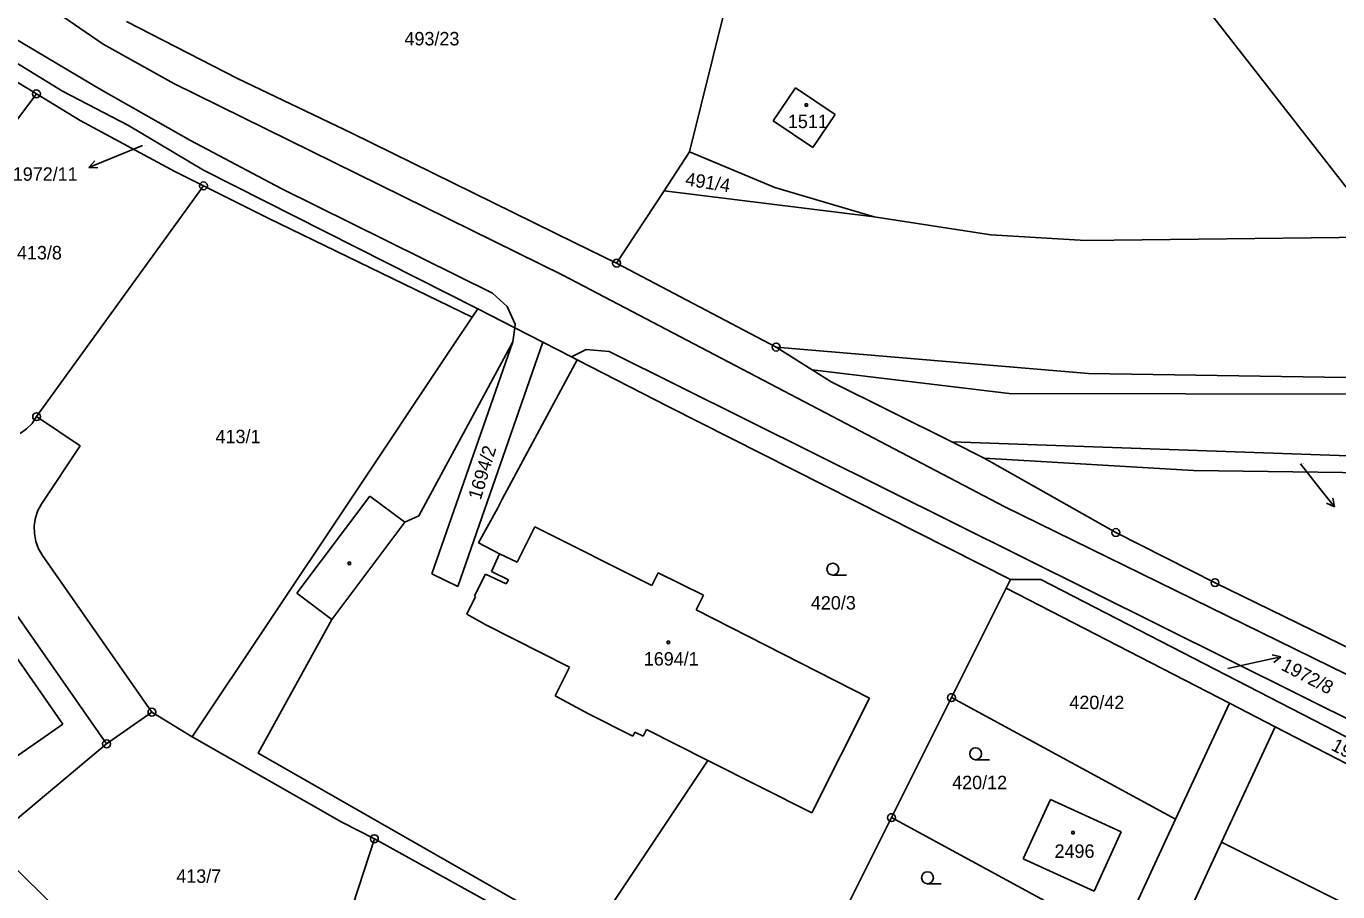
# Model space of a CAD drawing. Extents: x -795483 to -789093, y -1112258 to -1108741.
# Drawn here: x -791101.5 to -790935.4, y -1110971.8 to -1110862.1 of the extents above; entities that cross this region are included whole.
import ezdxf

# ---------------------------------------------------------------- set-up
doc = ezdxf.new("R2010")
doc.units = 0
for name, color, linetype in [('Komunikace', 7, 'Continuous'), ('Vrstva 1', 7, 'Continuous'), ('Vrstva 14', 7, 'Continuous'), ('Vrstva 15', 7, 'Continuous'), ('Vrstva 16', 7, 'Continuous'), ('Vrstva 2', 7, 'Continuous'), ('Vrstva 23', 7, 'Continuous'), ('Vrstva 25', 7, 'Continuous'), ('Vrstva 28', 7, 'Continuous')]:
    doc.layers.add(name, color=color, linetype=linetype)

msp = doc.modelspace()

# ---------------------------------------------------------------- linework, layer by layer
at = {"layer": 'Komunikace'}
for p, q in [((-791086.76, -1110877.22), (-791090.77, -1110878.86)), ((-790940.18, -1110917.54), (-790937.72, -1110920.66)), ((-790949.36, -1110943.47), (-790945.59, -1110942.65))]:
    msp.add_line(p, q, dxfattribs=at)
at = {"layer": 'Vrstva 1'}
for p, q in [((-790929.48, -1110888.81), (-790961.43, -1110847.81)), ((-791017.52, -1110878.04), (-791013.18, -1110860.49)), ((-791074.74, -1110868.74), (-791088.82, -1110861.54)), ((-791103.23, -1110863.52), (-791091.99, -1110870.19)), ((-791105.52, -1110865.09), (-791096.89, -1110870.33)), ((-791105.8, -1110867.3), (-791100.21, -1110870.69)), ((-791060.27, -1110875.69), (-791074.74, -1110868.74)), ((-791100.21, -1110870.69), (-791121.63, -1110899.19)), ((-791100.21, -1110870.69), (-791094.67, -1110874.06)), ((-791096.89, -1110870.33), (-791088.54, -1110874.71)), ((-791091.99, -1110870.19), (-791080.71, -1110876.58)), ((-791006.92, -1110874.11), (-791004.1, -1110869.92)), ((-791004.1, -1110869.92), (-790999.08, -1110873.3)), ((-791094.67, -1110874.06), (-791082.68, -1110880.53)), ((-791001.9, -1110877.49), (-791006.92, -1110874.11)), ((-790999.08, -1110873.3), (-791001.9, -1110877.49)), ((-791088.54, -1110874.71), (-791079.06, -1110880.37)), ((-791032.14, -1110889.5), (-791060.27, -1110875.69)), ((-791080.71, -1110876.58), (-791069.22, -1110882.68)), ((-791017.52, -1110878.04), (-791020.75, -1110882.97)), ((-791006.71, -1110882.56), (-791017.52, -1110878.04)), ((-791079.05, -1110882.34), (-791082.68, -1110880.53)), ((-791079.06, -1110880.37), (-791044.32, -1110897.91)), ((-791079.05, -1110882.34), (-791100.18, -1110911.58)), ((-791070.85, -1110886.43), (-791079.05, -1110882.34)), ((-790994.15, -1110886.26), (-791006.71, -1110882.56)), ((-791042.47, -1110895.95), (-791069.22, -1110882.68)), ((-791020.75, -1110882.97), (-791026.76, -1110892.14)), ((-790994.15, -1110886.26), (-791020.75, -1110882.97)), ((-791045.04, -1110898.98), (-791070.85, -1110886.43)), ((-790979.36, -1110888.54), (-790994.15, -1110886.26)), ((-790967.36, -1110889.28), (-790979.36, -1110888.54)), ((-790929.48, -1110888.81), (-790967.36, -1110889.28)), ((-791026.76, -1110892.14), (-791032.14, -1110889.5)), ((-791006.55, -1110902.77), (-791026.76, -1110892.14)), ((-791042.47, -1110895.95), (-791040.61, -1110897.62)), ((-791045.04, -1110898.98), (-791047.35, -1110902.45)), ((-791044.32, -1110897.91), (-791045.04, -1110898.98)), ((-791044.32, -1110897.91), (-791039.65, -1110900.31)), ((-791040.61, -1110897.62), (-791039.6, -1110899.88)), ((-791039.88, -1110902.1), (-791039.65, -1110900.31)), ((-791039.6, -1110899.88), (-791039.65, -1110900.31)), ((-791039.65, -1110900.31), (-791036.09, -1110902.14)), ((-791060.74, -1110922.53), (-791047.35, -1110902.45)), ((-791051.8, -1110924.13), (-791039.88, -1110902.1)), ((-791050.13, -1110931.47), (-791039.88, -1110902.1)), ((-791036.09, -1110902.14), (-791046.86, -1110933.11)), ((-791036.09, -1110902.14), (-791032.46, -1110904.01)), ((-791032.46, -1110904.01), (-791030.62, -1110903.07)), ((-791031.73, -1110904.38), (-791032.46, -1110904.01)), ((-791030.62, -1110903.07), (-791027.7, -1110903.32)), ((-790884.12, -1110974.83), (-791027.7, -1110903.32)), ((-791002, -1110905.63), (-791006.55, -1110902.77)), ((-790967.02, -1110906.12), (-791006.55, -1110902.77)), ((-791031.73, -1110904.38), (-791041.22, -1110922.05)), ((-791020.14, -1110910.35), (-791031.73, -1110904.38)), ((-791002, -1110905.63), (-790977.06, -1110908.64)), ((-790999.59, -1110907.15), (-791002, -1110905.63)), ((-790984.33, -1110914.77), (-790999.59, -1110907.15)), ((-790921.3, -1110906.82), (-790967.02, -1110906.12)), ((-790977.06, -1110908.64), (-790932.39, -1110908.73)), ((-791020.14, -1110910.35), (-790976.88, -1110932.22)), ((-791101.46, -1110913.14), (-791100.75, -1110912.43)), ((-791100.75, -1110912.43), (-791100.18, -1110911.58)), ((-791100.18, -1110911.58), (-791094.65, -1110915.28)), ((-791102.28, -1110913.71), (-791101.46, -1110913.14)), ((-791094.65, -1110915.28), (-791099.53, -1110922.57)), ((-790980.22, -1110916.82), (-790984.33, -1110914.77)), ((-790924.05, -1110916.92), (-790984.33, -1110914.77)), ((-790953.7, -1110918.39), (-790980.22, -1110916.82)), ((-790980.22, -1110916.82), (-790963.55, -1110926.26)), ((-790916.01, -1110918.88), (-790953.7, -1110918.39)), ((-791067.23, -1110933.95), (-791058.01, -1110921.65)), ((-791058.01, -1110921.65), (-791053.57, -1110924.95)), ((-791041.83, -1110923.2), (-791041.22, -1110922.05)), ((-791100.01, -1110923.45), (-791100.33, -1110924.4)), ((-791099.53, -1110922.57), (-791100.01, -1110923.45)), ((-791080.49, -1110952.14), (-791060.74, -1110922.53)), ((-791053.57, -1110924.95), (-791051.8, -1110924.13)), ((-791044.23, -1110927.58), (-791041.83, -1110923.2)), ((-791100.33, -1110924.4), (-791100.49, -1110925.38)), ((-791100.49, -1110925.38), (-791100.47, -1110926.38)), ((-791039.36, -1110930.02), (-791037.12, -1110925.53)), ((-791037.12, -1110925.53), (-791022.3, -1110932.95)), ((-791100.47, -1110926.38), (-791100.3, -1110927.38)), ((-791100.3, -1110927.38), (-791099.95, -1110928.31)), ((-790963.55, -1110926.26), (-790950.99, -1110932.61)), ((-791091.32, -1110953.02), (-791108.05, -1110929.08)), ((-791099.95, -1110928.31), (-791099.45, -1110929.18)), ((-791041.58, -1110928.94), (-791044.23, -1110927.58)), ((-791041.58, -1110928.94), (-791039.36, -1110930.02)), ((-791099.45, -1110929.18), (-791085.58, -1110949.01)), ((-791046.86, -1110933.11), (-791050.13, -1110931.47)), ((-791022.3, -1110932.95), (-791021.5, -1110931.35)), ((-791021.5, -1110931.35), (-791015.75, -1110934.19)), ((-790977.42, -1110933.29), (-790976.88, -1110932.22)), ((-790976.88, -1110932.22), (-790973.04, -1110932.2)), ((-790973.04, -1110932.2), (-790906.14, -1110966.72)), ((-791062.8, -1110937.26), (-791067.23, -1110933.95)), ((-790977.42, -1110933.29), (-790984.35, -1110947.17)), ((-790949.17, -1110947.87), (-790977.42, -1110933.29)), ((-790950.99, -1110932.61), (-790889.6, -1110962.63)), ((-791015.75, -1110934.19), (-791016.7, -1110936.07)), ((-791106.03, -1110937.37), (-791096.86, -1110950.52)), ((-791072.14, -1110954.19), (-791062.8, -1110937.26)), ((-791016.7, -1110936.07), (-790994.72, -1110947.23)), ((-790994.72, -1110947.23), (-791002.05, -1110961.77)), ((-790984.35, -1110947.17), (-790991.95, -1110962.37)), ((-790955.99, -1110962.57), (-790984.35, -1110947.17)), ((-791085.58, -1110949.01), (-791091.32, -1110953.02)), ((-791085.58, -1110949.01), (-791080.49, -1110952.14)), ((-790955.99, -1110962.57), (-790949.17, -1110947.87)), ((-790943.39, -1110950.86), (-790949.17, -1110947.87)), ((-791096.86, -1110950.52), (-791109.6, -1110959.39)), ((-791080.49, -1110952.14), (-791061.53, -1110962.95)), ((-790950.17, -1110965.48), (-790943.39, -1110950.86)), ((-790943.39, -1110950.86), (-790917.61, -1110964.17)), ((-791106.23, -1110965.5), (-791091.32, -1110953.02)), ((-791030.47, -1110978), (-791072.14, -1110954.19)), ((-791015.2, -1110955.13), (-791030.47, -1110978)), ((-791002.05, -1110961.77), (-791015.2, -1110955.13)), ((-790971.82, -1110960.08), (-790975.26, -1110967.6)), ((-790971.82, -1110960.08), (-790962.87, -1110964.17)), ((-791061.53, -1110962.95), (-791057.42, -1110965.05)), ((-790991.95, -1110962.37), (-790999.55, -1110977.58)), ((-790963.15, -1110978), (-790991.95, -1110962.37)), ((-790963.15, -1110978), (-790955.99, -1110962.57)), ((-791106.23, -1110965.5), (-791090.03, -1110981.39)), ((-791057.42, -1110965.05), (-791061.33, -1110977.05)), ((-791057.42, -1110965.05), (-791039.73, -1110974.86)), ((-790966.31, -1110971.69), (-790962.87, -1110964.17)), ((-790950.17, -1110965.48), (-790957.33, -1110980.91)), ((-790921.99, -1110979.59), (-790950.17, -1110965.48)), ((-790975.26, -1110967.6), (-790966.31, -1110971.69))]:
    msp.add_line(p, q, dxfattribs=at)
at = {"layer": 'Vrstva 16'}
for p, q in [((-791090.77, -1110878.86), (-791093.55, -1110880)), ((-791093.55, -1110880), (-791092.81, -1110879.16)), ((-791093.55, -1110880), (-791092.43, -1110880.08)), ((-790937.72, -1110920.66), (-790935.86, -1110923.01)), ((-790935.86, -1110923.01), (-790936.09, -1110921.92)), ((-790935.86, -1110923.01), (-790936.87, -1110922.54)), ((-790945.59, -1110942.65), (-790942.66, -1110942.01)), ((-790942.66, -1110942.01), (-790943.74, -1110941.74)), ((-790942.66, -1110942.01), (-790943.53, -1110942.71))]:
    msp.add_line(p, q, dxfattribs=at)
at = {"layer": 'Vrstva 2'}
for p, q in [((-791091.77, -1110864.38), (-791117.65, -1110846.57)), ((-791082.8, -1110869.38), (-791091.77, -1110864.38)), ((-791033.55, -1110893.67), (-791082.8, -1110869.38)), ((-790977.61, -1110922.99), (-791033.55, -1110893.67)), ((-790932.14, -1110945.31), (-790977.61, -1110922.99)), ((-791062.8, -1110937.26), (-791053.57, -1110924.95)), ((-791042.59, -1110931.19), (-791041.58, -1110928.94)), ((-791044.76, -1110934.28), (-791043.37, -1110931.52)), ((-791043.37, -1110931.52), (-791040.72, -1110932.76)), ((-791040.46, -1110932.25), (-791042.59, -1110931.19)), ((-791040.72, -1110932.76), (-791040.46, -1110932.25)), ((-791045.73, -1110936.61), (-791044.6, -1110934.37)), ((-791044.6, -1110934.37), (-791044.76, -1110934.28)), ((-791043.3, -1110937.95), (-791045.73, -1110936.61)), ((-791036.39, -1110941.44), (-791043.3, -1110937.95)), ((-791032.7, -1110943.3), (-791036.39, -1110941.44)), ((-791034.53, -1110946.93), (-791032.7, -1110943.3)), ((-791030.3, -1110949.23), (-791034.53, -1110946.93)), ((-791024.69, -1110952.06), (-791030.3, -1110949.23)), ((-791024.43, -1110951.54), (-791024.69, -1110952.06)), ((-791023.41, -1110952.06), (-791024.43, -1110951.54)), ((-791022.97, -1110951.2), (-791023.41, -1110952.06)), ((-791015.2, -1110955.13), (-791022.97, -1110951.2))]:
    msp.add_line(p, q, dxfattribs=at)
at = {"layer": 'Vrstva 23'}
for p, q in [((-790999.38, -1110931.65), (-790997.63, -1110931.65)), ((-790981.3, -1110955.03), (-790979.55, -1110955.03)), ((-790987.39, -1110970.74), (-790985.64, -1110970.74))]:
    msp.add_line(p, q, dxfattribs=at)
for centre in [(-790999.38, -1110930.9), (-790981.3, -1110954.28), (-790987.39, -1110969.99)]:
    msp.add_circle(centre, 0.75, dxfattribs=at)
at = {"layer": 'Vrstva 25'}
for p, q in [((-791002.9, -1110871.97), (-791002.6, -1110871.97)), ((-791002.9, -1110872.27), (-791002.9, -1110871.97)), ((-791002.6, -1110872.27), (-791002.9, -1110872.27)), ((-791002.6, -1110871.97), (-791002.6, -1110872.27)), ((-791060.75, -1110930.01), (-791060.45, -1110930.01)), ((-791060.75, -1110930.31), (-791060.75, -1110930.01)), ((-791060.45, -1110930.31), (-791060.75, -1110930.31)), ((-791060.45, -1110930.01), (-791060.45, -1110930.31)), ((-791020.34, -1110940.02), (-791020.04, -1110940.02)), ((-791020.34, -1110940.32), (-791020.34, -1110940.02)), ((-791020.04, -1110940.32), (-791020.34, -1110940.32)), ((-791020.04, -1110940.02), (-791020.04, -1110940.32)), ((-790969.12, -1110964.13), (-790968.82, -1110964.13)), ((-790969.12, -1110964.43), (-790969.12, -1110964.13)), ((-790968.82, -1110964.43), (-790969.12, -1110964.43)), ((-790968.82, -1110964.13), (-790968.82, -1110964.43))]:
    msp.add_line(p, q, dxfattribs=at)
at = {"layer": 'Vrstva 28'}
for centre, radius in [((-791100.21, -1110870.69), 0.5), ((-791100.21, -1110870.69), 0.01), ((-791079.05, -1110882.34), 0.5), ((-791079.05, -1110882.34), 0.01), ((-791026.76, -1110892.14), 0.5), ((-791026.76, -1110892.14), 0.01), ((-791006.55, -1110902.77), 0.5), ((-791006.55, -1110902.77), 0.01), ((-791100.18, -1110911.58), 0.5), ((-791100.18, -1110911.58), 0.01), ((-790963.55, -1110926.26), 0.5), ((-790963.55, -1110926.26), 0.01), ((-790950.99, -1110932.61), 0.5), ((-790950.99, -1110932.61), 0.01), ((-790984.35, -1110947.17), 0.5), ((-790984.35, -1110947.17), 0.01), ((-791085.58, -1110949.01), 0.5), ((-791085.58, -1110949.01), 0.01), ((-791091.32, -1110953.02), 0.5), ((-791091.32, -1110953.02), 0.01), ((-790991.95, -1110962.37), 0.5), ((-790991.95, -1110962.37), 0.01), ((-791057.42, -1110965.05), 0.5), ((-791057.42, -1110965.05), 0.01)]:
    msp.add_circle(centre, radius, dxfattribs=at)

# ---------------------------------------------------------------- texts
at = {"layer": 'Vrstva 14'}
for s, height, p in [('493/23', 1.7, (-791053.61, -1110864.55)), ('1972/11', 0.1, (-791086.76, -1110877.22)), ('413/8', 1.7, (-791102.67, -1110891.66)), ('413/1', 1.7, (-791077.53, -1110914.95)), ('1972/19', 0.1, (-790940.18, -1110917.54)), ('420/3', 1.7, (-791002.16, -1110936.01)), ('1972/8', 0.1, (-790949.36, -1110943.47)), ('420/42', 1.7, (-790969.43, -1110948.63)), ('420/12', 1.7, (-790984.27, -1110958.77)), ('413/7', 1.7, (-791082.5, -1110970.63))]:
    msp.add_text(s, height=height, dxfattribs=at).set_placement(p)
for s, rotation, p in [('491/4', 350.9958, (-791018.13, -1110882.28)), ('1972/12', 332.0991, (-790936.41, -1110953.73))]:
    msp.add_text(s, height=1.7, rotation=rotation, dxfattribs=at).set_placement(p)
at = {"layer": 'Vrstva 15'}
for s, p in [('1511', (-791005.07, -1110875.03)), ('1694/1', (-791023.31, -1110943.11)), ('2496', (-790971.31, -1110967.47))]:
    msp.add_text(s, height=1.7, dxfattribs=at).set_placement(p)
msp.add_text('1694/2', height=1.7, rotation=73.3008, dxfattribs=at).set_placement((-791043.96, -1110922.23))
at = {"layer": 'Vrstva 16'}
msp.add_text('1972/11', height=1.7, dxfattribs=at).set_placement((-791103.2, -1110881.7))
msp.add_text('1972/8', height=1.7, rotation=332.319, dxfattribs=at).set_placement((-790942.75, -1110943.58))

doc.saveas('drawing.dxf')
